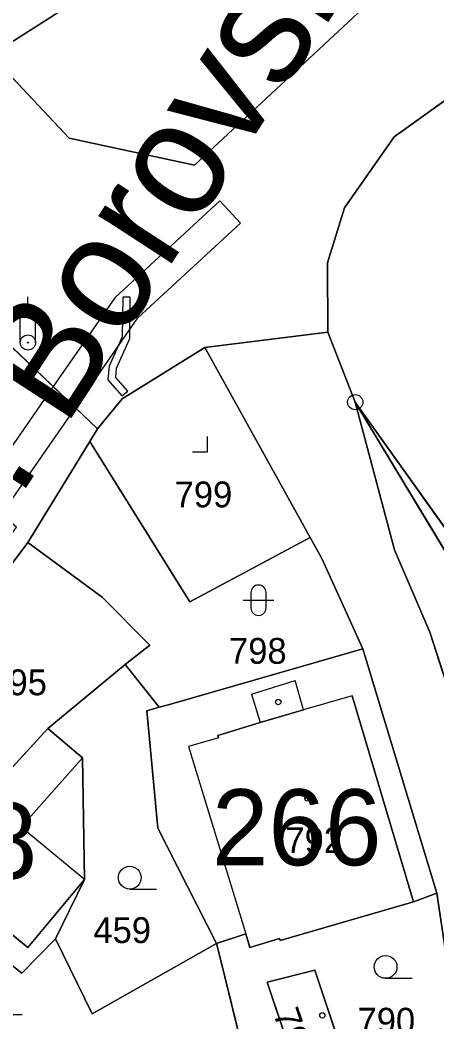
# Model space of a CAD drawing. Extents: x -689422 to -685210, y -987725 to -982160.
# Drawn here: x -687050.5 to -687023, y -985537 to -985471.1 of the extents above; entities that cross this region are included whole.
import ezdxf

# ---------------------------------------------------------------- set-up
doc = ezdxf.new("R2010")
doc.units = 0
for name, color, linetype in [('KN_Budovy', 7, 'Continuous'), ('KN_Budovy_cisla_domovni', 7, 'Continuous'), ('KN_Hranice_parcel', 7, 'Continuous'), ('KN_Hranice_parcel_vnitrni_kresba', 7, 'Continuous'), ('KN_Parcelni cisla', 7, 'Continuous'), ('KN_Polygon parcely', 7, 'Continuous'), ('KN_Popisy_pomistni nazvy nazvy ulic', 7, 'Continuous'), ('KN_Pozemkove predmety', 7, 'Continuous'), ('KN_POZEMKY_OSTATNI PLOCHA', 7, 'Continuous'), ('KN_POZEMKY_ZAHRADA', 7, 'Continuous'), ('KN_POZEMKY_ZASTAVENA PLOCHA', 7, 'Continuous'), ('KN_VYUZITI_13_zastavena plocha_zboreniste', 7, 'Continuous'), ('KN_VYUZITI_17_ostatni plocha_ostatni komunikace', 7, 'Continuous'), ('KN_VYUZITI_27_ostatni plocha_neplodna puda', 7, 'Continuous'), ('KN_Věcná břemena k části', 7, 'Continuous'), ('KN_Značky bodu BP', 7, 'Continuous'), ('KN_Značky budov', 7, 'Continuous'), ('KN_Značky kultur', 7, 'Continuous')]:
    doc.layers.add(name, color=color, linetype=linetype)

msp = doc.modelspace()

# ---------------------------------------------------------------- linework, layer by layer
at = {"layer": 'KN_Budovy'}
for points in [[(-687047.08, -985452.3), (-687060, -985461.11), (-687052.4, -985473.4), (-687034.5, -985461.97), (-687036.6, -985458.6), (-687034.88, -985457.51), (-687039.57, -985450.05), (-687043.9, -985452.68), (-687045.09, -985450.94)], [(-687033.39, -985531.52), (-687033.35, -985531.65), (-687024.58, -985529.1), (-687028.62, -985515.54), (-687031.81, -985516.47), (-687034.67, -985517.3), (-687037.45, -985518.16), (-687037.41, -985518.31), (-687039.38, -985518.89), (-687035.62, -985531.2), (-687035.35, -985532.1)], [(-687046.23, -985527.64), (-687050.41, -985524.18), (-687046.36, -985519.63), (-687048.64, -985517.69), (-687052.79, -985522.21), (-687058.68, -985517.32), (-687062.74, -985522.35), (-687057.9, -985525.99), (-687060.14, -985528.89), (-687059.67, -985529.26), (-687056.06, -985532.08), (-687054.69, -985530.4), (-687053.65, -985529.11), (-687049.96, -985532.1)], [(-687029.18, -985539.26), (-687031.08, -985533.59), (-687034.2, -985534.39), (-687032.12, -985540.6), (-687031.8, -985540.45)]]:
    msp.add_lwpolyline(points, close=True, dxfattribs=at)
at = {"layer": 'KN_Hranice_parcel'}
for p, q in [((-687052.52, -985491.19), (-687045.37, -985497.98)), ((-687038.32, -985492.63), (-687030.21, -985491.63)), ((-687028.41, -985496.23), (-687030.21, -985491.63)), ((-687031.38, -985505.13), (-687038.32, -985492.63)), ((-687028.41, -985496.23), (-687007.98, -985530.07)), ((-687045.37, -985497.98), (-687045.88, -985498.81)), ((-687045.88, -985498.81), (-687049.96, -985505.47)), ((-687030.61, -985506.51), (-687031.38, -985505.13)), ((-687027.92, -985512.45), (-687030.61, -985506.51)), ((-687027.92, -985512.45), (-687040.65, -985516.11)), ((-687023.05, -985528.54), (-687027.92, -985512.45)), ((-687043.55, -985513.49), (-687048.64, -985517.69)), ((-687041.31, -985516.3), (-687043.55, -985513.49)), ((-687040.65, -985516.11), (-687041.31, -985516.3)), ((-687035.62, -985531.2), (-687037.54, -985531.84)), ((-687037.54, -985531.84), (-687037.31, -985532.78)), ((-687037.31, -985532.78), (-687034.31, -985544.89))]:
    msp.add_line(p, q, dxfattribs=at)
for points in [[(-687052.4, -985473.4), (-687047.24, -985478.86), (-687038.99, -985480.65), (-687027.32, -985469.78)], [(-687030.21, -985491.63), (-687030.24, -985487.07), (-687029.12, -985483.45), (-687025.85, -985478.77), (-687021.28, -985475.5)], [(-687038.32, -985492.63), (-687043.76, -985496), (-687045.37, -985497.98)], [(-687014.96, -985542.53), (-687018.14, -985527.95), (-687023.49, -985511.35), (-687025.83, -985505.94), (-687028.41, -985496.23)], [(-687028.41, -985496.23), (-687016.82, -985512.46), (-687007.75, -985529.65)], [(-687031.38, -985505.13), (-687039.29, -985509.37), (-687045.88, -985498.81)], [(-687058.68, -985517.32), (-687054.05, -985510.88), (-687049.96, -985505.47)], [(-687049.96, -985505.47), (-687045.07, -985509.06), (-687041.94, -985512.21), (-687043.55, -985513.49)], [(-687037.54, -985531.84), (-687041.41, -985524.26), (-687042.13, -985516.54), (-687041.31, -985516.3)], [(-687048.64, -985517.69), (-687052.79, -985522.21), (-687058.68, -985517.32)], [(-687048.64, -985517.69), (-687046.36, -985519.63), (-687046.23, -985527.64), (-687048.14, -985531.54)], [(-687023.05, -985528.54), (-687024.58, -985529.1), (-687033.35, -985531.65), (-687033.39, -985531.52), (-687035.35, -985532.1), (-687035.62, -985531.2)], [(-687024.87, -985570.79), (-687021.55, -985543.54), (-687022.06, -985535.12), (-687023.05, -985528.54)], [(-687054.69, -985530.4), (-687050.35, -985533.79), (-687048.14, -985531.54)], [(-687048.14, -985531.54), (-687045.72, -985536.47), (-687037.54, -985531.84)], [(-687031.8, -985540.45), (-687032.12, -985540.6), (-687034.2, -985534.39), (-687031.08, -985533.59), (-687029.18, -985539.26)]]:
    msp.add_lwpolyline(points, dxfattribs=at)
at = {"layer": 'KN_Hranice_parcel_vnitrni_kresba'}
for p, q in [((-687052.4, -985473.4), (-687034.5, -985461.97)), ((-687035.25, -985515.44), (-687032.37, -985514.54)), ((-687031.81, -985516.47), (-687032.37, -985514.54)), ((-687035.25, -985515.44), (-687034.67, -985517.3)), ((-687028.62, -985515.54), (-687031.81, -985516.47)), ((-687028.62, -985515.54), (-687024.58, -985529.1)), ((-687034.67, -985517.3), (-687031.81, -985516.47)), ((-687037.45, -985518.16), (-687034.67, -985517.3)), ((-687037.41, -985518.31), (-687037.45, -985518.16)), ((-687037.41, -985518.31), (-687039.38, -985518.89)), ((-687039.38, -985518.89), (-687035.62, -985531.2)), ((-687050.41, -985524.18), (-687046.36, -985519.63)), ((-687046.23, -985527.64), (-687050.41, -985524.18)), ((-687046.23, -985527.64), (-687049.96, -985532.1)), ((-687049.96, -985532.1), (-687053.65, -985529.11))]:
    msp.add_line(p, q, dxfattribs=at)
at = {"layer": 'KN_Polygon parcely'}
for points in [[(-687053.48, -985445.94), (-687064.04, -985453.64), (-687062.19, -985457.06), (-687063.42, -985457.73), (-687061.25, -985461.84), (-687053.52, -985474.17), (-687052.4, -985473.4), (-687047.24, -985478.86), (-687038.99, -985480.65), (-687027.32, -985469.78), (-687020.38, -985468.19), (-687023.73, -985462.03), (-687021.96, -985450.28), (-687048.31, -985432.53), (-687053.82, -985443.34), (-687045.09, -985450.94), (-687047.08, -985452.3)], [(-687007.75, -985529.65), (-686997.76, -985555.78), (-686993.3, -985551.07), (-686993.43, -985546.08), (-686997.39, -985538.62), (-687021.3, -985493.61), (-687022.52, -985488.3), (-687021.28, -985475.5), (-687025.85, -985478.77), (-687029.12, -985483.45), (-687030.24, -985487.07), (-687030.21, -985491.63), (-687028.41, -985496.23), (-687016.82, -985512.46)], [(-687043.76, -985496), (-687045.37, -985497.98), (-687045.88, -985498.81), (-687039.29, -985509.37), (-687031.38, -985505.13), (-687038.32, -985492.63)], [(-687028.41, -985496.23), (-687007.98, -985530.07), (-687007.75, -985529.65), (-687016.82, -985512.46)], [(-687028.41, -985496.23), (-687025.83, -985505.94), (-687023.49, -985511.35), (-687018.14, -985527.95), (-687014.96, -985542.53), (-687007.98, -985530.07)], [(-687041.94, -985512.21), (-687043.55, -985513.49), (-687041.31, -985516.3), (-687040.65, -985516.11), (-687027.92, -985512.45), (-687030.61, -985506.51), (-687031.38, -985505.13), (-687039.29, -985509.37), (-687045.88, -985498.81), (-687049.96, -985505.47), (-687045.07, -985509.06)], [(-687048.64, -985517.69), (-687043.55, -985513.49), (-687041.94, -985512.21), (-687045.07, -985509.06), (-687049.96, -985505.47), (-687054.05, -985510.88), (-687058.68, -985517.32), (-687052.79, -985522.21)], [(-687040.65, -985516.11), (-687041.31, -985516.3), (-687042.13, -985516.54), (-687041.41, -985524.26), (-687037.54, -985531.84), (-687035.62, -985531.2), (-687035.35, -985532.1), (-687033.39, -985531.52), (-687033.35, -985531.65), (-687024.58, -985529.1), (-687023.05, -985528.54), (-687027.92, -985512.45)], [(-687045.72, -985536.47), (-687037.54, -985531.84), (-687041.41, -985524.26), (-687042.13, -985516.54), (-687041.31, -985516.3), (-687043.55, -985513.49), (-687048.64, -985517.69), (-687046.36, -985519.63), (-687046.23, -985527.64), (-687048.14, -985531.54)], [(-687048.14, -985531.54), (-687046.23, -985527.64), (-687046.36, -985519.63), (-687048.64, -985517.69), (-687052.79, -985522.21), (-687058.68, -985517.32), (-687062.74, -985522.35), (-687064.9, -985525.93), (-687065.92, -985529.36), (-687059.67, -985529.26), (-687056.06, -985532.08), (-687054.69, -985530.4), (-687050.35, -985533.79)], [(-687037.31, -985532.78), (-687034.31, -985544.89), (-687032.62, -985551.7), (-687027.32, -985548.83), (-687029.57, -985563.35), (-687028.49, -985565.6), (-687026.06, -985570.69), (-687024.87, -985570.79), (-687021.55, -985543.54), (-687022.06, -985535.12), (-687023.05, -985528.54), (-687024.58, -985529.1), (-687033.35, -985531.65), (-687033.39, -985531.52), (-687035.35, -985532.1), (-687035.62, -985531.2), (-687037.54, -985531.84)], [(-687038.59, -985547.71), (-687034.31, -985544.89), (-687037.31, -985532.78), (-687037.54, -985531.84), (-687045.72, -985536.47), (-687048.14, -985531.54), (-687050.35, -985533.79), (-687054.69, -985530.4), (-687056.06, -985532.08), (-687059.67, -985529.26), (-687065.92, -985529.36), (-687073.7, -985534.22), (-687072.41, -985535.16), (-687051.41, -985542.71), (-687046.54, -985546.42), (-687043.3, -985550)], [(-687029.18, -985539.26), (-687028.56, -985538.98), (-687026.13, -985544.35), (-687029.39, -985545.9), (-687031.8, -985540.45), (-687032.12, -985540.6), (-687034.2, -985534.39), (-687031.08, -985533.59)], [(-687029.18, -985539.26), (-687031.08, -985533.59), (-687034.2, -985534.39), (-687032.12, -985540.6), (-687031.8, -985540.45)]]:
    msp.add_lwpolyline(points, close=True, dxfattribs=at)
for points in [[(-687029.12, -985483.45), (-687025.85, -985478.77), (-687021.28, -985475.5), (-687020.45, -985475.12), (-687009.28, -985469.94), (-686996.65, -985464.67), (-686987.05, -985459.42), (-686973.22, -985452.16), (-686968.5, -985450.09), (-686955.38, -985443.66), (-686946.92, -985442.51), (-686945.1, -985434.79), (-686945.1, -985433.25), (-686959.17, -985437.96)], [(-687100.07, -985447.32), (-687091.92, -985448.34), (-687090.44, -985448.52), (-687078.69, -985451.77), (-687075.53, -985449.19), (-687070.49, -985455.17), (-687058.01, -985476.92), (-687060.24, -985478.61), (-687058.92, -985480.59), (-687059.31, -985481.07), (-687052.52, -985491.19), (-687045.37, -985497.98), (-687043.76, -985496), (-687038.32, -985492.63), (-687030.21, -985491.63), (-687030.24, -985487.07), (-687029.12, -985483.45)], [(-687027.32, -985469.78), (-687038.99, -985480.65), (-687047.24, -985478.86), (-687052.4, -985473.4), (-687053.52, -985474.17), (-687061.25, -985461.84)], [(-687076.95, -985537.26), (-687073.7, -985534.22), (-687065.92, -985529.36), (-687064.9, -985525.93), (-687062.74, -985522.35), (-687058.68, -985517.32), (-687054.05, -985510.88), (-687049.96, -985505.47), (-687045.88, -985498.81), (-687045.37, -985497.98), (-687052.52, -985491.19), (-687053, -985496.35), (-687053.98, -985497.91), (-687054.97, -985499.91), (-687056.04, -985502.06), (-687060.04, -985509.34), (-687065.74, -985518.68), (-687068.34, -985522.94), (-687070.84, -985526.22), (-687076.53, -985530.64), (-687081.35, -985533.53), (-687085.45, -985533.77), (-687087.28, -985535.17), (-687098.47, -985541.86)], [(-687022.48, -985590.14), (-687018.42, -985570.35), (-687018.35, -985567.82), (-687016.79, -985554.52), (-687015.97, -985547.55), (-687014.96, -985542.53), (-687018.14, -985527.95), (-687023.49, -985511.35), (-687025.83, -985505.94), (-687028.41, -985496.23), (-687030.21, -985491.63), (-687038.32, -985492.63), (-687031.38, -985505.13), (-687030.61, -985506.51), (-687027.92, -985512.45), (-687023.05, -985528.54), (-687022.06, -985535.12), (-687021.55, -985543.54), (-687024.87, -985570.79), (-687029.19, -985592.81)]]:
    msp.add_lwpolyline(points, dxfattribs=at)
at = {"layer": 'KN_Pozemkove predmety'}
for p, q in [((-687049.96, -985490.306), (-687049.96, -985489.306)), ((-687050.46, -985490.306), (-687049.46, -985490.306)), ((-687050.46, -985492.306), (-687050.46, -985490.306)), ((-687049.46, -985492.306), (-687049.46, -985490.306))]:
    msp.add_line(p, q, dxfattribs=at)
for radius in [0.5, 0.0303]:
    msp.add_circle((-687049.96, -985492.308), radius, dxfattribs=at)
at = {"layer": 'KN_POZEMKY_OSTATNI PLOCHA'}
for p, q in [((-687038.99, -985480.65), (-687027.32, -985469.78)), ((-687052.4, -985473.4), (-687047.24, -985478.86)), ((-687025.85, -985478.77), (-687021.28, -985475.5)), ((-687021.28, -985475.5), (-687025.85, -985478.77)), ((-687047.24, -985478.86), (-687038.99, -985480.65)), ((-687029.12, -985483.45), (-687025.85, -985478.77)), ((-687025.85, -985478.77), (-687029.12, -985483.45)), ((-687030.24, -985487.07), (-687029.12, -985483.45)), ((-687029.12, -985483.45), (-687030.24, -985487.07)), ((-687030.21, -985491.63), (-687030.24, -985487.07)), ((-687030.24, -985487.07), (-687030.21, -985491.63)), ((-687052.52, -985491.19), (-687045.37, -985497.98)), ((-687045.37, -985497.98), (-687052.52, -985491.19)), ((-687038.32, -985492.63), (-687030.21, -985491.63)), ((-687030.21, -985491.63), (-687038.32, -985492.63)), ((-687028.41, -985496.23), (-687030.21, -985491.63)), ((-687030.21, -985491.63), (-687028.41, -985496.23)), ((-687038.32, -985492.63), (-687043.76, -985496)), ((-687031.38, -985505.13), (-687038.32, -985492.63)), ((-687043.76, -985496), (-687045.37, -985497.98)), ((-687016.82, -985512.46), (-687028.41, -985496.23)), ((-687028.41, -985496.23), (-687025.83, -985505.94)), ((-687028.41, -985496.23), (-687016.82, -985512.46)), ((-687007.98, -985530.07), (-687028.41, -985496.23)), ((-687025.83, -985505.94), (-687028.41, -985496.23)), ((-687028.41, -985496.23), (-687007.98, -985530.07)), ((-687045.37, -985497.98), (-687045.88, -985498.81)), ((-687045.88, -985498.81), (-687049.96, -985505.47)), ((-687049.96, -985505.47), (-687045.88, -985498.81)), ((-687045.88, -985498.81), (-687039.29, -985509.37)), ((-687049.96, -985505.47), (-687054.05, -985510.88)), ((-687045.07, -985509.06), (-687049.96, -985505.47)), ((-687039.29, -985509.37), (-687031.38, -985505.13)), ((-687030.61, -985506.51), (-687031.38, -985505.13)), ((-687031.38, -985505.13), (-687030.61, -985506.51)), ((-687025.83, -985505.94), (-687023.49, -985511.35)), ((-687023.49, -985511.35), (-687025.83, -985505.94)), ((-687027.92, -985512.45), (-687030.61, -985506.51)), ((-687030.61, -985506.51), (-687027.92, -985512.45)), ((-687041.94, -985512.21), (-687045.07, -985509.06)), ((-687023.49, -985511.35), (-687018.14, -985527.95)), ((-687018.14, -985527.95), (-687023.49, -985511.35)), ((-687043.55, -985513.49), (-687041.94, -985512.21)), ((-687027.92, -985512.45), (-687040.65, -985516.11)), ((-687023.05, -985528.54), (-687027.92, -985512.45)), ((-687041.31, -985516.3), (-687043.55, -985513.49)), ((-687040.65, -985516.11), (-687041.31, -985516.3)), ((-687022.06, -985535.12), (-687023.05, -985528.54))]:
    msp.add_line(p, q, dxfattribs=at)
at = {"layer": 'KN_POZEMKY_ZAHRADA'}
for p, q in [((-687048.64, -985517.69), (-687043.55, -985513.49)), ((-687043.55, -985513.49), (-687041.31, -985516.3)), ((-687041.31, -985516.3), (-687042.13, -985516.54)), ((-687042.13, -985516.54), (-687041.41, -985524.26)), ((-687046.36, -985519.63), (-687048.64, -985517.69)), ((-687046.23, -985527.64), (-687046.36, -985519.63)), ((-687041.41, -985524.26), (-687037.54, -985531.84)), ((-687048.14, -985531.54), (-687046.23, -985527.64)), ((-687024.58, -985529.1), (-687023.05, -985528.54)), ((-687023.05, -985528.54), (-687022.06, -985535.12)), ((-687033.35, -985531.65), (-687024.58, -985529.1)), ((-687054.69, -985530.4), (-687050.35, -985533.79)), ((-687037.54, -985531.84), (-687035.62, -985531.2)), ((-687035.62, -985531.2), (-687035.35, -985532.1)), ((-687050.35, -985533.79), (-687048.14, -985531.54)), ((-687048.14, -985531.54), (-687045.72, -985536.47)), ((-687045.72, -985536.47), (-687048.14, -985531.54)), ((-687045.72, -985536.47), (-687037.54, -985531.84)), ((-687037.54, -985531.84), (-687045.72, -985536.47)), ((-687037.54, -985531.84), (-687037.31, -985532.78)), ((-687037.31, -985532.78), (-687037.54, -985531.84)), ((-687035.35, -985532.1), (-687033.39, -985531.52)), ((-687033.39, -985531.52), (-687033.35, -985531.65)), ((-687037.31, -985532.78), (-687034.31, -985544.89)), ((-687034.31, -985544.89), (-687037.31, -985532.78)), ((-687031.08, -985533.59), (-687034.2, -985534.39)), ((-687029.18, -985539.26), (-687031.08, -985533.59)), ((-687034.2, -985534.39), (-687032.12, -985540.6))]:
    msp.add_line(p, q, dxfattribs=at)
at = {"layer": 'KN_POZEMKY_ZASTAVENA PLOCHA'}
for p, q in [((-687027.32, -985469.78), (-687038.99, -985480.65)), ((-687047.24, -985478.86), (-687052.4, -985473.4)), ((-687038.99, -985480.65), (-687047.24, -985478.86)), ((-687043.76, -985496), (-687038.32, -985492.63)), ((-687038.32, -985492.63), (-687031.38, -985505.13)), ((-687045.37, -985497.98), (-687043.76, -985496)), ((-687045.88, -985498.81), (-687045.37, -985497.98)), ((-687039.29, -985509.37), (-687045.88, -985498.81)), ((-687054.05, -985510.88), (-687049.96, -985505.47)), ((-687049.96, -985505.47), (-687045.07, -985509.06)), ((-687031.38, -985505.13), (-687039.29, -985509.37)), ((-687045.07, -985509.06), (-687041.94, -985512.21)), ((-687041.94, -985512.21), (-687043.55, -985513.49)), ((-687040.65, -985516.11), (-687027.92, -985512.45)), ((-687027.92, -985512.45), (-687023.05, -985528.54)), ((-687043.55, -985513.49), (-687048.64, -985517.69)), ((-687041.31, -985516.3), (-687040.65, -985516.11)), ((-687042.13, -985516.54), (-687041.31, -985516.3)), ((-687041.41, -985524.26), (-687042.13, -985516.54)), ((-687052.79, -985522.21), (-687048.64, -985517.69)), ((-687048.64, -985517.69), (-687052.79, -985522.21)), ((-687048.64, -985517.69), (-687046.36, -985519.63)), ((-687046.36, -985519.63), (-687046.23, -985527.64)), ((-687037.54, -985531.84), (-687041.41, -985524.26)), ((-687046.23, -985527.64), (-687048.14, -985531.54)), ((-687023.05, -985528.54), (-687024.58, -985529.1)), ((-687024.58, -985529.1), (-687033.35, -985531.65)), ((-687050.35, -985533.79), (-687054.69, -985530.4)), ((-687035.62, -985531.2), (-687037.54, -985531.84)), ((-687035.35, -985532.1), (-687035.62, -985531.2)), ((-687048.14, -985531.54), (-687050.35, -985533.79)), ((-687033.39, -985531.52), (-687035.35, -985532.1)), ((-687033.35, -985531.65), (-687033.39, -985531.52)), ((-687034.2, -985534.39), (-687031.08, -985533.59)), ((-687031.08, -985533.59), (-687029.18, -985539.26)), ((-687032.12, -985540.6), (-687034.2, -985534.39))]:
    msp.add_line(p, q, dxfattribs=at)
at = {"layer": 'KN_VYUZITI_13_zastavena plocha_zboreniste'}
for p, q in [((-687043.76, -985496), (-687038.32, -985492.63)), ((-687038.32, -985492.63), (-687031.38, -985505.13)), ((-687045.37, -985497.98), (-687043.76, -985496)), ((-687045.88, -985498.81), (-687045.37, -985497.98)), ((-687039.29, -985509.37), (-687045.88, -985498.81)), ((-687054.05, -985510.88), (-687049.96, -985505.47)), ((-687049.96, -985505.47), (-687045.07, -985509.06)), ((-687031.38, -985505.13), (-687039.29, -985509.37)), ((-687045.07, -985509.06), (-687041.94, -985512.21)), ((-687041.94, -985512.21), (-687043.55, -985513.49)), ((-687043.55, -985513.49), (-687048.64, -985517.69)), ((-687048.64, -985517.69), (-687052.79, -985522.21))]:
    msp.add_line(p, q, dxfattribs=at)
at = {"layer": 'KN_VYUZITI_17_ostatni plocha_ostatni komunikace'}
for p, q in [((-687038.99, -985480.65), (-687027.32, -985469.78)), ((-687052.4, -985473.4), (-687047.24, -985478.86)), ((-687025.85, -985478.77), (-687021.28, -985475.5)), ((-687021.28, -985475.5), (-687025.85, -985478.77)), ((-687047.24, -985478.86), (-687038.99, -985480.65)), ((-687029.12, -985483.45), (-687025.85, -985478.77)), ((-687025.85, -985478.77), (-687029.12, -985483.45)), ((-687030.24, -985487.07), (-687029.12, -985483.45)), ((-687029.12, -985483.45), (-687030.24, -985487.07)), ((-687030.21, -985491.63), (-687030.24, -985487.07)), ((-687030.24, -985487.07), (-687030.21, -985491.63)), ((-687052.52, -985491.19), (-687045.37, -985497.98)), ((-687045.37, -985497.98), (-687052.52, -985491.19)), ((-687038.32, -985492.63), (-687030.21, -985491.63)), ((-687030.21, -985491.63), (-687038.32, -985492.63)), ((-687028.41, -985496.23), (-687030.21, -985491.63)), ((-687030.21, -985491.63), (-687028.41, -985496.23)), ((-687038.32, -985492.63), (-687043.76, -985496)), ((-687031.38, -985505.13), (-687038.32, -985492.63)), ((-687043.76, -985496), (-687045.37, -985497.98)), ((-687016.82, -985512.46), (-687028.41, -985496.23)), ((-687028.41, -985496.23), (-687025.83, -985505.94)), ((-687045.37, -985497.98), (-687045.88, -985498.81)), ((-687045.88, -985498.81), (-687049.96, -985505.47)), ((-687049.96, -985505.47), (-687054.05, -985510.88)), ((-687030.61, -985506.51), (-687031.38, -985505.13)), ((-687025.83, -985505.94), (-687023.49, -985511.35)), ((-687027.92, -985512.45), (-687030.61, -985506.51)), ((-687023.49, -985511.35), (-687018.14, -985527.95)), ((-687023.05, -985528.54), (-687027.92, -985512.45)), ((-687022.06, -985535.12), (-687023.05, -985528.54))]:
    msp.add_line(p, q, dxfattribs=at)
at = {"layer": 'KN_VYUZITI_27_ostatni plocha_neplodna puda'}
for p, q in [((-687028.41, -985496.23), (-687016.82, -985512.46)), ((-687007.98, -985530.07), (-687028.41, -985496.23)), ((-687025.83, -985505.94), (-687028.41, -985496.23)), ((-687028.41, -985496.23), (-687007.98, -985530.07)), ((-687049.96, -985505.47), (-687045.88, -985498.81)), ((-687045.88, -985498.81), (-687039.29, -985509.37)), ((-687045.07, -985509.06), (-687049.96, -985505.47)), ((-687039.29, -985509.37), (-687031.38, -985505.13)), ((-687031.38, -985505.13), (-687030.61, -985506.51)), ((-687023.49, -985511.35), (-687025.83, -985505.94)), ((-687030.61, -985506.51), (-687027.92, -985512.45)), ((-687041.94, -985512.21), (-687045.07, -985509.06)), ((-687018.14, -985527.95), (-687023.49, -985511.35)), ((-687043.55, -985513.49), (-687041.94, -985512.21)), ((-687027.92, -985512.45), (-687040.65, -985516.11)), ((-687041.31, -985516.3), (-687043.55, -985513.49)), ((-687040.65, -985516.11), (-687041.31, -985516.3))]:
    msp.add_line(p, q, dxfattribs=at)
at = {"layer": 'KN_Věcná břemena k části'}
for points in [[(-687044.24, -985489.37), (-687048.29, -985495.21), (-687054.38, -985503.98), (-687053.41, -985504.8), (-687061.4, -985515.94), (-687059.06, -985517.79), (-687058.68, -985517.32), (-687057.86, -985516.18), (-687058.66, -985515.56), (-687050.71, -985504.46), (-687051.7, -985503.62), (-687046.82, -985496.6), (-687042.72, -985490.69), (-687035.97, -985484.46), (-687037.32, -985482.99)], [(-687043.39, -985495.5), (-687044.17, -985494.6), (-687044.12, -985493.99), (-687043.26, -985492.04), (-687043.22, -985489.33), (-687043.72, -985489.33), (-687043.76, -985491.94), (-687044.62, -985493.87), (-687044.69, -985494.76), (-687043.77, -985495.82)]]:
    msp.add_lwpolyline(points, close=True, dxfattribs=at)
at = {"layer": 'KN_Značky bodu BP'}
for radius in [0.5, 0.0303]:
    msp.add_circle((-687028.41, -985496.23), radius, dxfattribs=at)
at = {"layer": 'KN_Značky budov'}
for centre in [(-687033.477, -985515.959), (-687031.557, -985522.299), (-687030.577, -985536.569)]:
    msp.add_circle(centre, 0.175, dxfattribs=at)
at = {"layer": 'KN_Značky kultur'}
for p, q in [((-687038.13, -985499.49), (-687038.13, -985498.49)), ((-687039.131, -985499.49), (-687038.13, -985499.49)), ((-687035.281, -985508.761), (-687035.281, -985509.762)), ((-687034.279, -985509.762), (-687034.279, -985508.761)), ((-687035.781, -985509.261), (-687033.779, -985509.261)), ((-687043.253, -985528.26), (-687041.503, -985528.26)), ((-687026.413, -985534.13), (-687024.663, -985534.13)), ((-687052.083, -985536.52), (-687050.333, -985536.52))]:
    msp.add_line(p, q, dxfattribs=at)
for centre in [(-687043.253, -985527.51), (-687026.413, -985533.38)]:
    msp.add_circle(centre, 0.75, dxfattribs=at)
for centre, start, end in [((-687034.78, -985508.761), 0, 180), ((-687034.78, -985509.761), 180, 359.98789)]:
    msp.add_arc(centre, 0.5, start, end, dxfattribs=at)

# ---------------------------------------------------------------- texts
at = {"layer": 'KN_Budovy_cisla_domovni'}
for s, p in [('266', (-687037.839, -985526.694)), ('208', (-687060.511, -985527.584))]:
    msp.add_text(s, height=5, dxfattribs=at).set_placement(p)
at = {"layer": 'KN_Parcelni cisla'}
for s, p in [('799', (-687040.3, -985503.15)), ('798', (-687036.72, -985513.44)), ('795', (-687052.5, -985515.51)), ('792', (-687033.01, -985525.89)), ('459', (-687045.65, -985531.81)), ('790', (-687028.26, -985537.77))]:
    msp.add_text(s, height=1.7, dxfattribs=at).set_placement(p)
msp.add_text('791', height=1.7, rotation=289, dxfattribs=at).set_placement((-687033.833, -985536.426))
at = {"layer": 'KN_Popisy_pomistni nazvy nazvy ulic'}
msp.add_text('K. H. Borovského', height=7.5, rotation=57, dxfattribs=at).set_placement((-687061.207, -985519.002))

doc.saveas('drawing.dxf')
